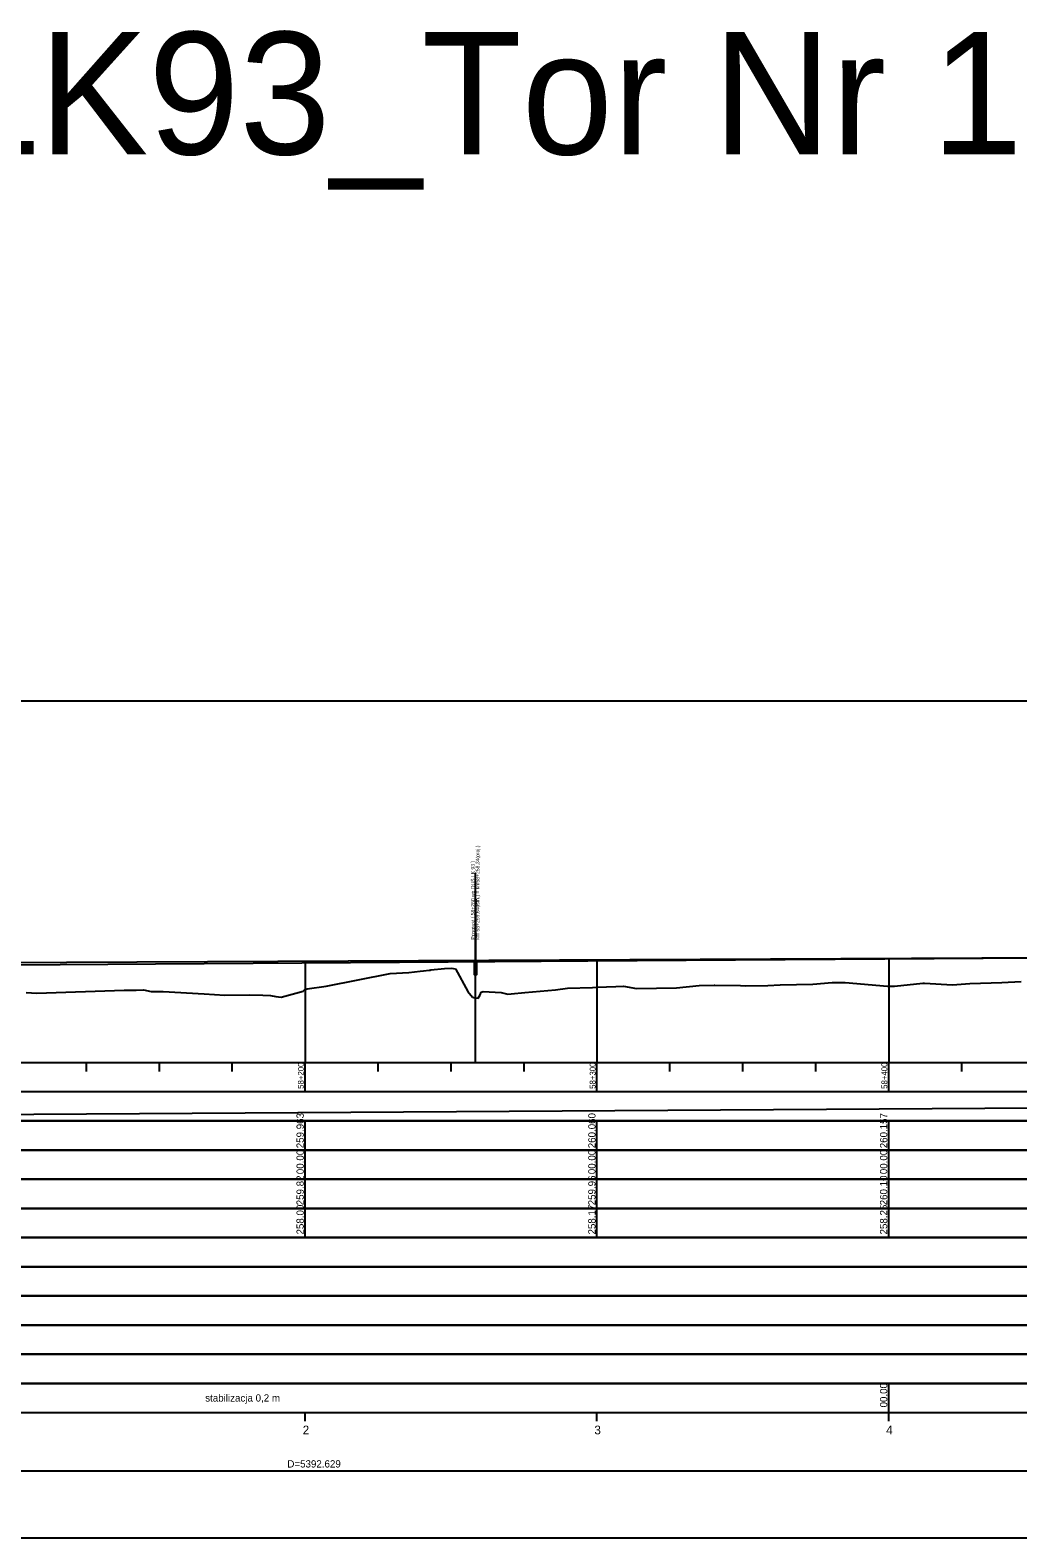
# Model space of a CAD drawing. Extents: x 6445630 to 6518227, y 5499240 to 5511716.
# Drawn here: x 6457337 to 6457675, y 5508967 to 5509484 of the extents above; entities that cross this region are included whole.
import ezdxf

# ---------------------------------------------------------------- set-up
doc = ezdxf.new("R2010")
doc.units = 0
for name, color, linetype in [('Default', 7, 'Continuous'), ('TOR_PROF-obiekty+opisy', 7, 'Continuous'), ('TOR_PROF-tabelka-geometria T1', 7, 'Continuous'), ('TOR_PROF-tabelka-kilometracja', 7, 'Continuous'), ('TOR_PROF-tabelka-odleglosci T1', 7, 'Continuous'), ('TOR_PROF-tabelka-pochylenia proj T1', 7, 'Continuous'), ('TOR_PROF-tabelka-rodzaj rowu T1', 7, 'Continuous'), ('TOR_PROF-tabelka-rowyT1', 7, 'Continuous'), ('TOR_PROF-tabelka-rurociagi T1', 7, 'Continuous'), ('TOR_PROF-tabelka-rzedne istn T1', 7, 'Continuous'), ('TOR_PROF-tabelka-rzedne proj T1', 7, 'Continuous'), ('TOR_PROF-tabelka-teren istniejacy T1', 7, 'Continuous'), ('TOR_PROF-tabelka-warstwa ochronna T1', 7, 'Continuous'), ('TOR_PROF-tor istniejacy T1', 7, 'Continuous'), ('TOR_PROF-tor projektowany', 7, 'Continuous'), ('TOR_PROF-uklad odniesienia', 7, 'Continuous'), ('TOR_PROF-warstwa ochronna', 7, 'Continuous'), ('TOR_RAMKI-dodatkowe3', 7, 'Continuous'), ('TOR_RAMKI-MASKA WYCIECIA', 7, 'Continuous')]:
    doc.layers.add(name, color=color, linetype=linetype)

msp = doc.modelspace()

# ---------------------------------------------------------------- linework, layer by layer
at = {"layer": 'TOR_PROF-obiekty+opisy'}
for p, q in [((6457489.55, 5509129.74), (6457489.55, 5509194.83)), ((6457489.55, 5509185.83), (6457489.55, 5509164.83))]:
    msp.add_line(p, q, dxfattribs=at)
for points in [[(6457490.02, 5509164.09), (6457489.1, 5509164.09), (6457489.1, 5509160.01), (6457490.02, 5509160.01)], [(6457489.94, 5509163.55), (6457489.19, 5509163.55), (6457489.19, 5509160.55), (6457489.94, 5509160.55)]]:
    msp.add_lwpolyline(points, close=True, dxfattribs=at)
for points in [[(6457490.02, 5509160.01), (6457490.02, 5509164.09), (6457489.1, 5509164.09), (6457489.1, 5509160.01), (6457490.02, 5509160.01)], [(6457489.94, 5509160.55), (6457489.19, 5509160.55), (6457489.19, 5509163.55), (6457489.94, 5509163.55), (6457489.94, 5509160.55)]]:
    msp.add_lwpolyline(points, dxfattribs=at)
at = {"layer": 'TOR_PROF-tabelka-geometria T1'}
for points in [[(6452331.21, 5508989.74), (6462728.4, 5508989.74)], [(6452331.21, 5508989.74), (6462731.21, 5508989.74)]]:
    msp.add_lwpolyline(points, dxfattribs=at)
at = {"layer": 'TOR_PROF-tabelka-kilometracja'}
for points in [[(6457431.21, 5509006.74), (6457431.21, 5509009.74)], [(6457531.21, 5509006.74), (6457531.21, 5509009.74)], [(6457631.21, 5509006.74), (6457631.21, 5509009.74)]]:
    msp.add_lwpolyline(points, dxfattribs=at)
at = {"layer": 'TOR_PROF-tabelka-odleglosci T1'}
msp.add_lwpolyline([(6452331.21, 5509089.74), (6462731.21, 5509089.74), (6462731.21, 5509099.74), (6452331.21, 5509099.74)], close=True, dxfattribs=at)
for points in [[(6457431.21, 5509089.74), (6457431.21, 5509099.74)], [(6457531.21, 5509089.74), (6457531.21, 5509099.74)], [(6457631.21, 5509089.74), (6457631.21, 5509099.74)]]:
    msp.add_lwpolyline(points, dxfattribs=at)
at = {"layer": 'TOR_PROF-tabelka-pochylenia proj T1'}
msp.add_lwpolyline([(6452331.21, 5509109.74), (6462731.21, 5509109.74), (6462731.21, 5509119.74), (6452331.21, 5509119.74)], close=True, dxfattribs=at)
msp.add_lwpolyline([(6457211.21, 5509111.24), (6458316.21, 5509118.24)], dxfattribs=at)
at = {"layer": 'TOR_PROF-tabelka-rodzaj rowu T1'}
for points in [[(6452331.21, 5509049.74), (6462731.21, 5509049.74), (6462731.21, 5509059.74), (6452331.21, 5509059.74)], [(6452331.21, 5509029.74), (6462731.21, 5509029.74), (6462731.21, 5509039.74), (6452331.21, 5509039.74)]]:
    msp.add_lwpolyline(points, close=True, dxfattribs=at)
at = {"layer": 'TOR_PROF-tabelka-rowyT1'}
msp.add_lwpolyline([(6452331.21, 5509059.74), (6462731.21, 5509059.74), (6462731.21, 5509069.74), (6452331.21, 5509069.74)], close=True, dxfattribs=at)
at = {"layer": 'TOR_PROF-tabelka-rurociagi T1'}
msp.add_lwpolyline([(6452331.21, 5509039.74), (6462731.21, 5509039.74), (6462731.21, 5509049.74), (6452331.21, 5509049.74)], close=True, dxfattribs=at)
at = {"layer": 'TOR_PROF-tabelka-rzedne istn T1'}
msp.add_lwpolyline([(6452331.21, 5509079.74), (6462731.21, 5509079.74), (6462731.21, 5509089.74), (6452331.21, 5509089.74)], close=True, dxfattribs=at)
for points in [[(6457431.21, 5509079.74), (6457431.21, 5509089.74)], [(6457531.21, 5509079.74), (6457531.21, 5509089.74)], [(6457631.21, 5509079.74), (6457631.21, 5509089.74)], [(6457431.21, 5509069.74), (6457431.21, 5509079.74)], [(6457431.21, 5509069.74), (6457431.21, 5509079.74)], [(6457431.21, 5509069.74), (6457431.21, 5509079.74)], [(6457431.21, 5509069.74), (6457431.21, 5509079.74)], [(6457431.21, 5509069.74), (6457431.21, 5509079.74)], [(6457531.21, 5509069.74), (6457531.21, 5509079.74)], [(6457531.21, 5509069.74), (6457531.21, 5509079.74)], [(6457531.21, 5509069.74), (6457531.21, 5509079.74)], [(6457531.21, 5509069.74), (6457531.21, 5509079.74)], [(6457531.21, 5509069.74), (6457531.21, 5509079.74)], [(6457631.21, 5509069.74), (6457631.21, 5509079.74)], [(6457631.21, 5509069.74), (6457631.21, 5509079.74)], [(6457631.21, 5509069.74), (6457631.21, 5509079.74)], [(6457631.21, 5509069.74), (6457631.21, 5509079.74)], [(6457631.21, 5509069.74), (6457631.21, 5509079.74)]]:
    msp.add_lwpolyline(points, dxfattribs=at)
at = {"layer": 'TOR_PROF-tabelka-rzedne proj T1'}
msp.add_lwpolyline([(6452331.21, 5509099.74), (6462731.21, 5509099.74), (6462731.21, 5509109.74), (6452331.21, 5509109.74)], close=True, dxfattribs=at)
for points in [[(6457431.21, 5509099.74), (6457431.21, 5509109.74)], [(6457531.21, 5509099.74), (6457531.21, 5509109.74)], [(6457631.21, 5509099.74), (6457631.21, 5509109.74)]]:
    msp.add_lwpolyline(points, dxfattribs=at)
at = {"layer": 'TOR_PROF-tabelka-teren istniejacy T1'}
msp.add_lwpolyline([(6452331.21, 5509069.74), (6462731.21, 5509069.74), (6462731.21, 5509079.74), (6452331.21, 5509079.74)], close=True, dxfattribs=at)
msp.add_lwpolyline([(6452331.21, 5509069.74), (6462731.21, 5509069.74), (6462731.21, 5509079.74), (6452331.21, 5509079.74)], close=True, dxfattribs=at)
msp.add_lwpolyline([(6452331.21, 5509069.74), (6462731.21, 5509069.74), (6462731.21, 5509079.74), (6452331.21, 5509079.74)], close=True, dxfattribs=at)
msp.add_lwpolyline([(6452331.21, 5509069.74), (6462731.21, 5509069.74), (6462731.21, 5509079.74), (6452331.21, 5509079.74)], close=True, dxfattribs=at)
msp.add_lwpolyline([(6452331.21, 5509069.74), (6462731.21, 5509069.74), (6462731.21, 5509079.74), (6452331.21, 5509079.74)], close=True, dxfattribs=at)
at = {"layer": 'TOR_PROF-tabelka-warstwa ochronna T1'}
msp.add_lwpolyline([(6452331.21, 5509019.74), (6462731.21, 5509019.74), (6462731.21, 5509029.74), (6452331.21, 5509029.74)], close=True, dxfattribs=at)
at = {"layer": 'TOR_PROF-tor istniejacy T1'}
msp.add_lwpolyline([(6457982.4, 5509167.29), (6457932.39, 5509167.04), (6457882.33, 5509166.69), (6457832.52, 5509166.39), (6457781.4, 5509166.14), (6457730.89, 5509165.84), (6457680.44, 5509165.54), (6457629.89, 5509165.24), (6457578.67, 5509164.89), (6457528.02, 5509164.54), (6457480.17, 5509164.19), (6457430.02, 5509163.84), (6457379.88, 5509163.49), (6457330.86, 5509163.14)], dxfattribs=at)
at = {"layer": 'TOR_PROF-tor projektowany'}
for p in [(6457211.21, 5509163.49), (6457299.85, 5509163.92)]:
    msp.add_line(p, (6458316.21, 5509168.84), dxfattribs=at)
for points in [[(6457431.21, 5509164.55), (6457431.21, 5509134.74), (6457431.21, 5509129.74), (6457431.21, 5509129.74)], [(6457431.21, 5509164.55), (6457431.21, 5509134.74), (6457431.21, 5509129.74), (6457431.21, 5509129.74)], [(6457531.21, 5509165.04), (6457531.21, 5509134.74), (6457531.21, 5509129.74), (6457531.21, 5509129.74)], [(6457531.21, 5509165.04), (6457531.21, 5509134.74), (6457531.21, 5509129.74), (6457531.21, 5509129.74)], [(6457631.21, 5509165.52), (6457631.21, 5509134.74), (6457631.21, 5509129.74), (6457631.21, 5509129.74)], [(6457631.21, 5509165.52), (6457631.21, 5509134.74), (6457631.21, 5509129.74), (6457631.21, 5509129.74)]]:
    msp.add_lwpolyline(points, dxfattribs=at)
at = {"layer": 'TOR_PROF-uklad odniesienia'}
for p, q in [((6452331.21, 5509129.74), (6462731.21, 5509129.74)), ((6457356.21, 5509126.74), (6457356.21, 5509129.74)), ((6457381.21, 5509126.74), (6457381.21, 5509129.74)), ((6457406.21, 5509126.74), (6457406.21, 5509129.74)), ((6457431.21, 5509119.74), (6457431.21, 5509129.74)), ((6457456.21, 5509126.74), (6457456.21, 5509129.74)), ((6457481.21, 5509126.74), (6457481.21, 5509129.74)), ((6457506.21, 5509126.74), (6457506.21, 5509129.74)), ((6457531.21, 5509119.74), (6457531.21, 5509129.74)), ((6457556.21, 5509126.74), (6457556.21, 5509129.74)), ((6457581.21, 5509126.74), (6457581.21, 5509129.74)), ((6457606.21, 5509126.74), (6457606.21, 5509129.74)), ((6457631.21, 5509119.74), (6457631.21, 5509129.74)), ((6457656.21, 5509126.74), (6457656.21, 5509129.74))]:
    msp.add_line(p, q, dxfattribs=at)
at = {"layer": 'TOR_PROF-warstwa ochronna'}
msp.add_lwpolyline([(6452331.21, 5509009.74), (6462731.21, 5509009.74), (6462731.21, 5509019.74), (6452331.21, 5509019.74)], close=True, dxfattribs=at)
msp.add_lwpolyline([(6457631.21, 5509009.74), (6457631.21, 5509019.74)], dxfattribs=at)
at = {"layer": 'TOR_RAMKI-dodatkowe3'}
for p, q in [((6457438.35, 5509156.02), (6457460.28, 5509160.27)), ((6457460.28, 5509160.27), (6457466.66, 5509160.67)), ((6457466.66, 5509160.67), (6457470.61, 5509161.1)), ((6457470.61, 5509161.1), (6457471.71, 5509161.22)), ((6457471.71, 5509161.22), (6457473.71, 5509161.43)), ((6457473.71, 5509161.43), (6457474.08, 5509161.5)), ((6457474.08, 5509161.5), (6457474.26, 5509161.53)), ((6457474.26, 5509161.53), (6457478.92, 5509162.06)), ((6457478.92, 5509162.06), (6457481.3, 5509162.13)), ((6457481.3, 5509162.13), (6457482.73, 5509161.95)), ((6457482.73, 5509161.95), (6457486.92, 5509154.18)), ((6457339.23, 5509153.61), (6457369.11, 5509154.54)), ((6457369.11, 5509154.54), (6457373.23, 5509154.61)), ((6457373.23, 5509154.61), (6457375.8, 5509154.67)), ((6457375.8, 5509154.67), (6457378.45, 5509154.08)), ((6457378.45, 5509154.08), (6457382.54, 5509154.08)), ((6457382.54, 5509154.08), (6457396.58, 5509153.31)), ((6457422.94, 5509152.19), (6457430.47, 5509154.28)), ((6457430.47, 5509154.28), (6457431.01, 5509154.66)), ((6457431.01, 5509154.66), (6457431.92, 5509155.04)), ((6457431.92, 5509155.04), (6457438.35, 5509156.02)), ((6457486.92, 5509154.18), (6457488.59, 5509152.14)), ((6457491.18, 5509152.94), (6457491.5, 5509153.92)), ((6457491.5, 5509153.92), (6457492.2, 5509154.11)), ((6457492.2, 5509154.11), (6457498.37, 5509153.76)), ((6457506.45, 5509153.75), (6457516.99, 5509154.74)), ((6457516.99, 5509154.74), (6457521.09, 5509155.23)), ((6457521.09, 5509155.23), (6457529.69, 5509155.46)), ((6457529.69, 5509155.46), (6457531.28, 5509155.59)), ((6457531.28, 5509155.59), (6457537.72, 5509155.87)), ((6457537.72, 5509155.87), (6457540.26, 5509156)), ((6457540.26, 5509156), (6457544.72, 5509155.19)), ((6457544.72, 5509155.19), (6457558.5, 5509155.38)), ((6457558.5, 5509155.38), (6457566.25, 5509156.2)), ((6457566.25, 5509156.2), (6457571.35, 5509156.27)), ((6457571.35, 5509156.27), (6457571.63, 5509156.27)), ((6457571.63, 5509156.27), (6457580.43, 5509156.18)), ((6457580.43, 5509156.18), (6457582.23, 5509156.11)), ((6457582.23, 5509156.11), (6457589.82, 5509156.24)), ((6457589.82, 5509156.24), (6457594.02, 5509156.42)), ((6457594.02, 5509156.42), (6457605.21, 5509156.69)), ((6457605.21, 5509156.69), (6457611.85, 5509157.23)), ((6457611.85, 5509157.23), (6457616.23, 5509157.27)), ((6457616.23, 5509157.27), (6457630.82, 5509156)), ((6457630.82, 5509156), (6457633.14, 5509155.99)), ((6457633.14, 5509155.99), (6457642.94, 5509156.99)), ((6457642.94, 5509156.99), (6457643.43, 5509157.03)), ((6457643.43, 5509157.03), (6457653.06, 5509156.42)), ((6457653.06, 5509156.42), (6457658.95, 5509156.86)), ((6457658.95, 5509156.86), (6457670.01, 5509157.21)), ((6457670.01, 5509157.21), (6457676.57, 5509157.56)), ((6457335.57, 5509153.8), (6457339.23, 5509153.61)), ((6457396.58, 5509153.31), (6457403.7, 5509152.93)), ((6457403.7, 5509152.93), (6457412.24, 5509152.95)), ((6457412.24, 5509152.95), (6457416.65, 5509152.83)), ((6457416.65, 5509152.83), (6457419.34, 5509152.8)), ((6457419.34, 5509152.8), (6457421.18, 5509152.41)), ((6457421.18, 5509152.41), (6457422.94, 5509152.19)), ((6457488.59, 5509152.14), (6457488.81, 5509152.16)), ((6457488.81, 5509152.16), (6457488.93, 5509152.07)), ((6457488.93, 5509152.07), (6457490.5, 5509151.89)), ((6457490.5, 5509151.89), (6457491.18, 5509152.94)), ((6457498.37, 5509153.76), (6457500.68, 5509153.26)), ((6457500.68, 5509153.26), (6457501.76, 5509153.35)), ((6457501.76, 5509153.35), (6457506.45, 5509153.75))]:
    msp.add_line(p, q, dxfattribs=at)
at = {"layer": 'TOR_RAMKI-MASKA WYCIECIA'}
msp.add_lwpolyline([(6457196.67, 5508966.75), (6459246.67, 5508966.75), (6459246.67, 5509253.75), (6457196.67, 5509253.75)], close=True, dxfattribs=at)

# ---------------------------------------------------------------- texts
at = {"layer": 'Default'}
for p in [(6457480.17, 5509164.19), (6457528.02, 5509164.54), (6457578.67, 5509164.89), (6457629.89, 5509165.24), (6457379.87, 5509163.49), (6457430.02, 5509163.84)]:
    msp.add_text('+', height=0.001, dxfattribs=at).set_placement(p)
at = {"layer": 'TOR_PROF-obiekty+opisy'}
for s, p in [('km 58+259,64(istn.) = km58+258,34(proj.) ', (6457490.9, 5509171.93)), ('Przepust ( 58+260 wg DUŚ LK 93 )', (6457489.28, 5509171.93))]:
    msp.add_text(s, height=1.25, rotation=90, dxfattribs=at).set_placement(p)
at = {"layer": 'TOR_PROF-tabelka-geometria T1'}
msp.add_text('D=5392.629', height=2.5, dxfattribs=at).set_placement((6457425.08, 5508990.87))
msp.add_text('D=5392.629', height=2.5, dxfattribs=at).set_placement((6457425.08, 5508990.87))
at = {"layer": 'TOR_PROF-tabelka-kilometracja'}
for s, p in [('2', (6457430.33, 5509002.24)), ('3', (6457530.32, 5509002.24)), ('4', (6457630.32, 5509002.24))]:
    msp.add_text(s, height=3, dxfattribs=at).set_placement(p)
at = {"layer": 'TOR_PROF-tabelka-odleglosci T1'}
for p in [(6457430.71, 5509091.48), (6457530.71, 5509091.48), (6457630.71, 5509091.48)]:
    msp.add_text('00.00', height=2.5, rotation=90, dxfattribs=at).set_placement(p)
at = {"layer": 'TOR_PROF-tabelka-rzedne istn T1'}
for s, p in [('259.82', (6457430.71, 5509080.81)), ('259.96', (6457530.71, 5509080.8)), ('260.10', (6457630.71, 5509080.8)), ('258.00', (6457430.71, 5509070.8)), ('258.17', (6457530.71, 5509070.8)), ('258.25', (6457630.71, 5509070.8))]:
    msp.add_text(s, height=2.5, rotation=90, dxfattribs=at).set_placement(p)
at = {"layer": 'TOR_PROF-tabelka-rzedne proj T1'}
for s, p in [('259.963', (6457430.71, 5509100.37)), ('260.060', (6457530.71, 5509100.37)), ('260.157', (6457630.71, 5509100.37))]:
    msp.add_text(s, height=2.5, rotation=90, dxfattribs=at).set_placement(p)
at = {"layer": 'TOR_PROF-uklad odniesienia'}
msp.add_text('LK93_Tor Nr 1', height=42, dxfattribs=at).set_placement((6457308.73, 5509441.24))
for s, p in [('58+200', (6457430.71, 5509120.76)), ('58+300', (6457530.71, 5509120.76)), ('58+400', (6457630.71, 5509120.76))]:
    msp.add_text(s, height=2, rotation=90, dxfattribs=at).set_placement(p)
at = {"layer": 'TOR_PROF-warstwa ochronna'}
msp.add_text('00.00', height=2.5, rotation=90, dxfattribs=at).set_placement((6457630.71, 5509011.48))
msp.add_text('stabilizacja 0,2 m', height=2.5, dxfattribs=at).set_placement((6457396.92, 5509013.49))

doc.saveas('drawing.dxf')
